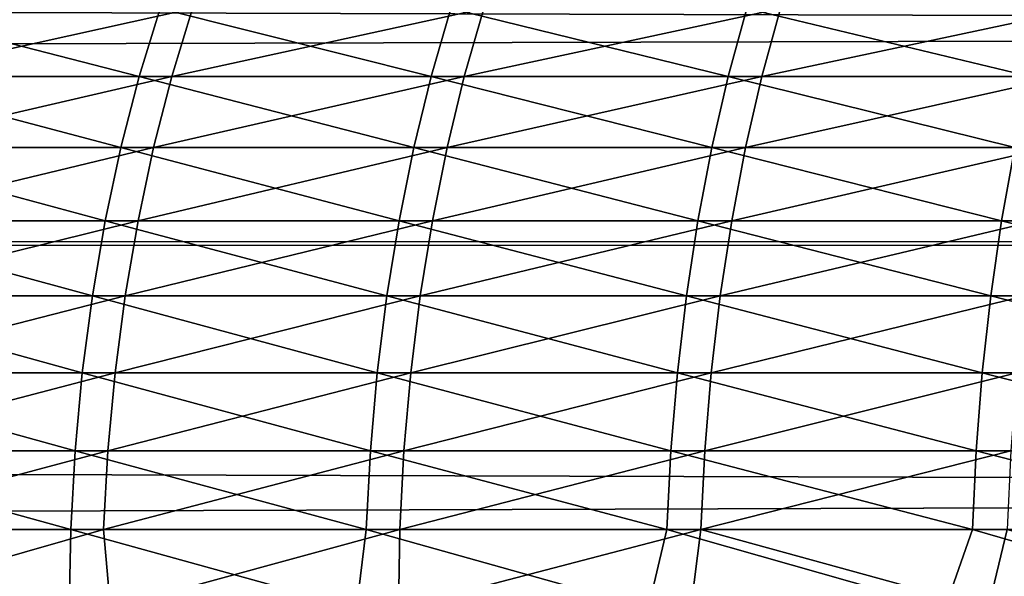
# Model space of a CAD drawing. Header units: millimetres. Extents: x -184 to 165, y -135 to 242.
# Tile 925 of 1056: x -103.992 to -103.105, y 5.229 to 5.731. Entities that reach past the tile are written whole.
import ezdxf

# ---------------------------------------------------------------- set-up
doc = ezdxf.new("R2010")
doc.units = ezdxf.units.MM
doc.header["$LTSCALE"] = 41.718519
for name, color, linetype in [('384', 7, 'CONTINUOUS'), ('386', 7, 'CONTINUOUS'), ('431', 7, 'CONTINUOUS'), ('432', 7, 'CONTINUOUS')]:
    doc.layers.add(name, color=color, linetype=linetype)

msp = doc.modelspace()

# ---------------------------------------------------------------- linework, layer by layer
at = {"layer": '384', "linetype": 'CONTINUOUS'}
for points in [[(-34.8031, 5.99816, 60), (-34.41413, 5.55084, 60), (-162.7873, 5.89476, 60), (-34.8031, 5.99816, 60)], [(-162.7873, 5.89476, 60), (-34.41413, 5.55084, 60), (-163.12331, 5.50745, 60), (-162.7873, 5.89476, 60)], [(-34.41413, 5.55084, 60), (-34.02788, 5.10033, 60), (-163.12331, 5.50745, 60), (-34.41413, 5.55084, 60)], [(-163.12331, 5.50745, 60), (-34.02788, 5.10033, 60), (-163.45695, 5.11815, 60), (-163.12331, 5.50745, 60)]]:
    msp.add_3dface(points, dxfattribs=at)
at = {"layer": '386', "linetype": 'CONTINUOUS'}
for points in [[(-34.7127, 5.89476, 63), (-162.6969, 5.99816, 63), (-163.08587, 5.55084, 63), (-34.7127, 5.89476, 63)], [(-34.37669, 5.50745, 63), (-34.7127, 5.89476, 63), (-163.08587, 5.55084, 63), (-34.37669, 5.50745, 63)], [(-34.37669, 5.50745, 63), (-163.08587, 5.55084, 63), (-163.47212, 5.10033, 63), (-34.37669, 5.50745, 63)], [(-34.04305, 5.11815, 63), (-34.37669, 5.50745, 63), (-163.47212, 5.10033, 63), (-34.04305, 5.11815, 63)]]:
    msp.add_3dface(points, dxfattribs=at)
at = {"layer": '431', "linetype": 'CONTINUOUS'}
for points in [[(-103.86573, 5.74106, 8.43702), (-103.88452, 5.67962, 8.4683), (-103.62132, 5.67962, 8.62087), (-103.86573, 5.74106, 8.43702)], [(-103.60351, 5.74106, 8.58902), (-103.86573, 5.74106, 8.43702), (-103.62132, 5.67962, 8.62087), (-103.60351, 5.74106, 8.58902)], [(-103.35356, 5.67962, 8.76525), (-103.60351, 5.74106, 8.58902), (-103.62132, 5.67962, 8.62087), (-103.35356, 5.67962, 8.76525)], [(-103.33673, 5.74106, 8.73287), (-103.60351, 5.74106, 8.58902), (-103.35356, 5.67962, 8.76525), (-103.33673, 5.74106, 8.73287)], [(-103.08147, 5.67962, 8.90132), (-103.33673, 5.74106, 8.73287), (-103.35356, 5.67962, 8.76525), (-103.08147, 5.67962, 8.90132)], [(-103.06565, 5.74106, 8.86844), (-103.33673, 5.74106, 8.73287), (-103.08147, 5.67962, 8.90132), (-103.06565, 5.74106, 8.86844)], [(-103.88452, 5.67962, 8.4683), (-103.90099, 5.61574, 8.49575), (-103.63695, 5.61574, 8.6488), (-103.88452, 5.67962, 8.4683)], [(-103.62132, 5.67962, 8.62087), (-103.88452, 5.67962, 8.4683), (-103.63695, 5.61574, 8.6488), (-103.62132, 5.67962, 8.62087)], [(-103.36831, 5.61574, 8.79366), (-103.62132, 5.67962, 8.62087), (-103.63695, 5.61574, 8.6488), (-103.36831, 5.61574, 8.79366)], [(-103.35356, 5.67962, 8.76525), (-103.62132, 5.67962, 8.62087), (-103.36831, 5.61574, 8.79366), (-103.35356, 5.67962, 8.76525)], [(-103.09534, 5.61574, 8.93017), (-103.35356, 5.67962, 8.76525), (-103.36831, 5.61574, 8.79366), (-103.09534, 5.61574, 8.93017)], [(-103.08147, 5.67962, 8.90132), (-103.35356, 5.67962, 8.76525), (-103.09534, 5.61574, 8.93017), (-103.08147, 5.67962, 8.90132)], [(-103.90099, 5.61574, 8.49575), (-103.91508, 5.54973, 8.51921), (-103.6503, 5.54973, 8.67269), (-103.90099, 5.61574, 8.49575)], [(-103.63695, 5.61574, 8.6488), (-103.90099, 5.61574, 8.49575), (-103.6503, 5.54973, 8.67269), (-103.63695, 5.61574, 8.6488)], [(-103.38093, 5.54973, 8.81794), (-103.63695, 5.61574, 8.6488), (-103.6503, 5.54973, 8.67269), (-103.38093, 5.54973, 8.81794)], [(-103.36831, 5.61574, 8.79366), (-103.63695, 5.61574, 8.6488), (-103.38093, 5.54973, 8.81794), (-103.36831, 5.61574, 8.79366)], [(-103.10721, 5.54973, 8.95483), (-103.36831, 5.61574, 8.79366), (-103.38093, 5.54973, 8.81794), (-103.10721, 5.54973, 8.95483)], [(-103.09534, 5.61574, 8.93017), (-103.36831, 5.61574, 8.79366), (-103.10721, 5.54973, 8.95483), (-103.09534, 5.61574, 8.93017)], [(-102.8294, 5.54973, 9.08322), (-103.09534, 5.61574, 8.93017), (-103.10721, 5.54973, 8.95483), (-102.8294, 5.54973, 9.08322)], [(-103.91508, 5.54973, 8.51921), (-103.9267, 5.48194, 8.53857), (-103.66133, 5.48194, 8.6924), (-103.91508, 5.54973, 8.51921)], [(-103.6503, 5.54973, 8.67269), (-103.91508, 5.54973, 8.51921), (-103.66133, 5.48194, 8.6924), (-103.6503, 5.54973, 8.67269)], [(-103.39134, 5.48194, 8.83798), (-103.6503, 5.54973, 8.67269), (-103.66133, 5.48194, 8.6924), (-103.39134, 5.48194, 8.83798)], [(-103.38093, 5.54973, 8.81794), (-103.6503, 5.54973, 8.67269), (-103.39134, 5.48194, 8.83798), (-103.38093, 5.54973, 8.81794)], [(-103.117, 5.48194, 8.97518), (-103.38093, 5.54973, 8.81794), (-103.39134, 5.48194, 8.83798), (-103.117, 5.48194, 8.97518)], [(-103.10721, 5.54973, 8.95483), (-103.38093, 5.54973, 8.81794), (-103.117, 5.48194, 8.97518), (-103.10721, 5.54973, 8.95483)], [(-102.83856, 5.48194, 9.10387), (-103.10721, 5.54973, 8.95483), (-103.117, 5.48194, 8.97518), (-102.83856, 5.48194, 9.10387)], [(-102.8294, 5.54973, 9.08322), (-103.10721, 5.54973, 8.95483), (-102.83856, 5.48194, 9.10387), (-102.8294, 5.54973, 9.08322)], [(-103.9267, 5.48194, 8.53857), (-103.93581, 5.4127, 8.55373), (-103.66996, 5.4127, 8.70783), (-103.9267, 5.48194, 8.53857)], [(-103.66133, 5.48194, 8.6924), (-103.9267, 5.48194, 8.53857), (-103.66996, 5.4127, 8.70783), (-103.66133, 5.48194, 8.6924)], [(-103.39949, 5.4127, 8.85367), (-103.66133, 5.48194, 8.6924), (-103.66996, 5.4127, 8.70783), (-103.39949, 5.4127, 8.85367)], [(-103.39134, 5.48194, 8.83798), (-103.66133, 5.48194, 8.6924), (-103.39949, 5.4127, 8.85367), (-103.39134, 5.48194, 8.83798)], [(-103.12466, 5.4127, 8.99112), (-103.39134, 5.48194, 8.83798), (-103.39949, 5.4127, 8.85367), (-103.12466, 5.4127, 8.99112)], [(-103.117, 5.48194, 8.97518), (-103.39134, 5.48194, 8.83798), (-103.12466, 5.4127, 8.99112), (-103.117, 5.48194, 8.97518)], [(-102.84573, 5.4127, 9.12003), (-103.117, 5.48194, 8.97518), (-103.12466, 5.4127, 8.99112), (-102.84573, 5.4127, 9.12003)], [(-102.83856, 5.48194, 9.10387), (-103.117, 5.48194, 8.97518), (-102.84573, 5.4127, 9.12003), (-102.83856, 5.48194, 9.10387)], [(-103.93581, 5.4127, 8.55373), (-103.94234, 5.34239, 8.56462), (-103.67616, 5.34239, 8.71891), (-103.93581, 5.4127, 8.55373)], [(-103.66996, 5.4127, 8.70783), (-103.93581, 5.4127, 8.55373), (-103.67616, 5.34239, 8.71891), (-103.66996, 5.4127, 8.70783)], [(-103.40534, 5.34239, 8.86494), (-103.66996, 5.4127, 8.70783), (-103.67616, 5.34239, 8.71891), (-103.40534, 5.34239, 8.86494)], [(-103.39949, 5.4127, 8.85367), (-103.66996, 5.4127, 8.70783), (-103.40534, 5.34239, 8.86494), (-103.39949, 5.4127, 8.85367)], [(-103.13016, 5.34239, 9.00256), (-103.39949, 5.4127, 8.85367), (-103.40534, 5.34239, 8.86494), (-103.13016, 5.34239, 9.00256)], [(-103.12466, 5.4127, 8.99112), (-103.39949, 5.4127, 8.85367), (-103.13016, 5.34239, 9.00256), (-103.12466, 5.4127, 8.99112)], [(-102.85088, 5.34239, 9.13163), (-103.12466, 5.4127, 8.99112), (-103.13016, 5.34239, 9.00256), (-102.85088, 5.34239, 9.13163)], [(-102.84573, 5.4127, 9.12003), (-103.12466, 5.4127, 8.99112), (-102.85088, 5.34239, 9.13163), (-102.84573, 5.4127, 9.12003)], [(-103.94234, 5.34239, 8.56462), (-103.94628, 5.27134, 8.57117), (-103.67989, 5.27134, 8.72558), (-103.94234, 5.34239, 8.56462)], [(-103.67616, 5.34239, 8.71891), (-103.94234, 5.34239, 8.56462), (-103.67989, 5.27134, 8.72558), (-103.67616, 5.34239, 8.71891)], [(-103.40887, 5.27134, 8.87172), (-103.67616, 5.34239, 8.71891), (-103.67989, 5.27134, 8.72558), (-103.40887, 5.27134, 8.87172)], [(-103.40534, 5.34239, 8.86494), (-103.67616, 5.34239, 8.71891), (-103.40887, 5.27134, 8.87172), (-103.40534, 5.34239, 8.86494)], [(-103.13347, 5.27134, 9.00944), (-103.40534, 5.34239, 8.86494), (-103.40887, 5.27134, 8.87172), (-103.13347, 5.27134, 9.00944)], [(-103.13016, 5.34239, 9.00256), (-103.40534, 5.34239, 8.86494), (-103.13347, 5.27134, 9.00944), (-103.13016, 5.34239, 9.00256)], [(-102.85397, 5.27134, 9.13862), (-103.13016, 5.34239, 9.00256), (-103.13347, 5.27134, 9.00944), (-102.85397, 5.27134, 9.13862)], [(-102.85088, 5.34239, 9.13163), (-103.13016, 5.34239, 9.00256), (-102.85397, 5.27134, 9.13862), (-102.85088, 5.34239, 9.13163)], [(-103.94759, 5.2, 8.57335), (-103.68881, 5.2, 8.72351), (-103.94628, 5.27134, 8.57117), (-103.94759, 5.2, 8.57335)], [(-103.94628, 5.27134, 8.57117), (-103.68881, 5.2, 8.72351), (-103.67989, 5.27134, 8.72558), (-103.94628, 5.27134, 8.57117)], [(-103.68881, 5.2, 8.72351), (-103.42565, 5.2, 8.86585), (-103.67989, 5.27134, 8.72558), (-103.68881, 5.2, 8.72351)], [(-103.42565, 5.2, 8.86585), (-103.40887, 5.27134, 8.87172), (-103.67989, 5.27134, 8.72558), (-103.42565, 5.2, 8.86585)], [(-103.42565, 5.2, 8.86585), (-103.15836, 5.2, 9.00026), (-103.40887, 5.27134, 8.87172), (-103.42565, 5.2, 8.86585)], [(-103.15836, 5.2, 9.00026), (-103.13347, 5.27134, 9.00944), (-103.40887, 5.27134, 8.87172), (-103.15836, 5.2, 9.00026)], [(-103.15836, 5.2, 9.00026), (-102.88716, 5.2, 9.12662), (-103.13347, 5.27134, 9.00944), (-103.15836, 5.2, 9.00026)], [(-102.88716, 5.2, 9.12662), (-102.85397, 5.27134, 9.13862), (-103.13347, 5.27134, 9.00944), (-102.88716, 5.2, 9.12662)]]:
    msp.add_3dface(points, dxfattribs=at)
at = {"layer": '432', "linetype": 'CONTINUOUS'}
for points in [[(-103.88452, 5.67962, 8.4683), (-104.12315, 5.74106, 8.27702), (-104.14289, 5.67962, 8.30771), (-103.88452, 5.67962, 8.4683)], [(-103.88452, 5.67962, 8.4683), (-103.86573, 5.74106, 8.43702), (-104.12315, 5.74106, 8.27702), (-103.88452, 5.67962, 8.4683)], [(-104.09452, 5.74106, -8.29536), (-103.83655, 5.74106, -8.45447), (-104.11415, 5.67962, -8.32612), (-104.09452, 5.74106, -8.29536)], [(-104.11415, 5.67962, -8.32612), (-103.83655, 5.74106, -8.45447), (-103.85523, 5.67962, -8.48582), (-104.11415, 5.67962, -8.32612)], [(-103.83655, 5.74106, -8.45447), (-103.57381, 5.74106, -8.60556), (-103.85523, 5.67962, -8.48582), (-103.83655, 5.74106, -8.45447)], [(-103.85523, 5.67962, -8.48582), (-103.57381, 5.74106, -8.60556), (-103.59151, 5.67962, -8.63747), (-103.85523, 5.67962, -8.48582)], [(-103.57381, 5.74106, -8.60556), (-103.30654, 5.74106, -8.74849), (-103.59151, 5.67962, -8.63747), (-103.57381, 5.74106, -8.60556)], [(-103.59151, 5.67962, -8.63747), (-103.30654, 5.74106, -8.74849), (-103.32325, 5.67962, -8.78093), (-103.59151, 5.67962, -8.63747)], [(-103.30654, 5.74106, -8.74849), (-103.03499, 5.74106, -8.88312), (-103.32325, 5.67962, -8.78093), (-103.30654, 5.74106, -8.74849)], [(-103.32325, 5.67962, -8.78093), (-103.03499, 5.74106, -8.88312), (-103.05069, 5.67962, -8.91606), (-103.32325, 5.67962, -8.78093)], [(-103.90099, 5.61574, 8.49575), (-104.14289, 5.67962, 8.30771), (-104.1602, 5.61574, 8.33463), (-103.90099, 5.61574, 8.49575)], [(-103.90099, 5.61574, 8.49575), (-103.88452, 5.67962, 8.4683), (-104.14289, 5.67962, 8.30771), (-103.90099, 5.61574, 8.49575)], [(-104.11415, 5.67962, -8.32612), (-103.85523, 5.67962, -8.48582), (-104.13137, 5.61574, -8.3531), (-104.11415, 5.67962, -8.32612)], [(-104.13137, 5.61574, -8.3531), (-103.85523, 5.67962, -8.48582), (-103.87161, 5.61574, -8.51332), (-104.13137, 5.61574, -8.3531)], [(-103.85523, 5.67962, -8.48582), (-103.59151, 5.67962, -8.63747), (-103.87161, 5.61574, -8.51332), (-103.85523, 5.67962, -8.48582)], [(-103.87161, 5.61574, -8.51332), (-103.59151, 5.67962, -8.63747), (-103.60704, 5.61574, -8.66546), (-103.87161, 5.61574, -8.51332)], [(-103.59151, 5.67962, -8.63747), (-103.32325, 5.67962, -8.78093), (-103.60704, 5.61574, -8.66546), (-103.59151, 5.67962, -8.63747)], [(-103.60704, 5.61574, -8.66546), (-103.32325, 5.67962, -8.78093), (-103.3379, 5.61574, -8.80939), (-103.60704, 5.61574, -8.66546)], [(-103.32325, 5.67962, -8.78093), (-103.05069, 5.67962, -8.91606), (-103.3379, 5.61574, -8.80939), (-103.32325, 5.67962, -8.78093)], [(-103.3379, 5.61574, -8.80939), (-103.05069, 5.67962, -8.91606), (-103.06447, 5.61574, -8.94495), (-103.3379, 5.61574, -8.80939)], [(-103.91508, 5.54973, 8.51921), (-104.1602, 5.61574, 8.33463), (-104.175, 5.54973, 8.35765), (-103.91508, 5.54973, 8.51921)], [(-103.91508, 5.54973, 8.51921), (-103.90099, 5.61574, 8.49575), (-104.1602, 5.61574, 8.33463), (-103.91508, 5.54973, 8.51921)], [(-104.13137, 5.61574, -8.3531), (-103.87161, 5.61574, -8.51332), (-104.1461, 5.54973, -8.37617), (-104.13137, 5.61574, -8.3531)], [(-104.1461, 5.54973, -8.37617), (-103.87161, 5.61574, -8.51332), (-103.88562, 5.54973, -8.53683), (-104.1461, 5.54973, -8.37617)], [(-103.87161, 5.61574, -8.51332), (-103.60704, 5.61574, -8.66546), (-103.88562, 5.54973, -8.53683), (-103.87161, 5.61574, -8.51332)], [(-103.88562, 5.54973, -8.53683), (-103.60704, 5.61574, -8.66546), (-103.62031, 5.54973, -8.68939), (-103.88562, 5.54973, -8.53683)], [(-103.60704, 5.61574, -8.66546), (-103.3379, 5.61574, -8.80939), (-103.62031, 5.54973, -8.68939), (-103.60704, 5.61574, -8.66546)], [(-103.62031, 5.54973, -8.68939), (-103.3379, 5.61574, -8.80939), (-103.35044, 5.54973, -8.83371), (-103.62031, 5.54973, -8.68939)], [(-103.3379, 5.61574, -8.80939), (-103.06447, 5.61574, -8.94495), (-103.35044, 5.54973, -8.83371), (-103.3379, 5.61574, -8.80939)], [(-103.35044, 5.54973, -8.83371), (-103.06447, 5.61574, -8.94495), (-103.07624, 5.54973, -8.96966), (-103.35044, 5.54973, -8.83371)], [(-103.9267, 5.48194, 8.53857), (-104.175, 5.54973, 8.35765), (-104.18722, 5.48194, 8.37664), (-103.9267, 5.48194, 8.53857)], [(-103.9267, 5.48194, 8.53857), (-103.91508, 5.54973, 8.51921), (-104.175, 5.54973, 8.35765), (-103.9267, 5.48194, 8.53857)], [(-104.1461, 5.54973, -8.37617), (-103.88562, 5.54973, -8.53683), (-104.15825, 5.48194, -8.39521), (-104.1461, 5.54973, -8.37617)], [(-104.15825, 5.48194, -8.39521), (-103.88562, 5.54973, -8.53683), (-103.89717, 5.48194, -8.55623), (-104.15825, 5.48194, -8.39521)], [(-103.88562, 5.54973, -8.53683), (-103.62031, 5.54973, -8.68939), (-103.89717, 5.48194, -8.55623), (-103.88562, 5.54973, -8.53683)], [(-103.89717, 5.48194, -8.55623), (-103.62031, 5.54973, -8.68939), (-103.63127, 5.48194, -8.70914), (-103.89717, 5.48194, -8.55623)], [(-103.62031, 5.54973, -8.68939), (-103.35044, 5.54973, -8.83371), (-103.63127, 5.48194, -8.70914), (-103.62031, 5.54973, -8.68939)], [(-103.63127, 5.48194, -8.70914), (-103.35044, 5.54973, -8.83371), (-103.36078, 5.48194, -8.85379), (-103.63127, 5.48194, -8.70914)], [(-103.35044, 5.54973, -8.83371), (-103.07624, 5.54973, -8.96966), (-103.36078, 5.48194, -8.85379), (-103.35044, 5.54973, -8.83371)], [(-103.36078, 5.48194, -8.85379), (-103.07624, 5.54973, -8.96966), (-103.08596, 5.48194, -8.99004), (-103.36078, 5.48194, -8.85379)], [(-103.93581, 5.4127, 8.55373), (-104.18722, 5.48194, 8.37664), (-104.19678, 5.4127, 8.39152), (-103.93581, 5.4127, 8.55373)], [(-103.93581, 5.4127, 8.55373), (-103.9267, 5.48194, 8.53857), (-104.18722, 5.48194, 8.37664), (-103.93581, 5.4127, 8.55373)], [(-104.15825, 5.48194, -8.39521), (-103.89717, 5.48194, -8.55623), (-104.16776, 5.4127, -8.41011), (-104.15825, 5.48194, -8.39521)], [(-104.16776, 5.4127, -8.41011), (-103.89717, 5.48194, -8.55623), (-103.90622, 5.4127, -8.57142), (-104.16776, 5.4127, -8.41011)], [(-103.89717, 5.48194, -8.55623), (-103.63127, 5.48194, -8.70914), (-103.90622, 5.4127, -8.57142), (-103.89717, 5.48194, -8.55623)], [(-103.90622, 5.4127, -8.57142), (-103.63127, 5.48194, -8.70914), (-103.63985, 5.4127, -8.72461), (-103.90622, 5.4127, -8.57142)], [(-103.63127, 5.48194, -8.70914), (-103.36078, 5.48194, -8.85379), (-103.63985, 5.4127, -8.72461), (-103.63127, 5.48194, -8.70914)], [(-103.63985, 5.4127, -8.72461), (-103.36078, 5.48194, -8.85379), (-103.36888, 5.4127, -8.86951), (-103.63985, 5.4127, -8.72461)], [(-103.36078, 5.48194, -8.85379), (-103.08596, 5.48194, -8.99004), (-103.36888, 5.4127, -8.86951), (-103.36078, 5.48194, -8.85379)], [(-103.36888, 5.4127, -8.86951), (-103.08596, 5.48194, -8.99004), (-103.09357, 5.4127, -9.006), (-103.36888, 5.4127, -8.86951)], [(-103.94234, 5.34239, 8.56462), (-104.19678, 5.4127, 8.39152), (-104.20365, 5.34239, 8.4022), (-103.94234, 5.34239, 8.56462)], [(-103.94234, 5.34239, 8.56462), (-103.93581, 5.4127, 8.55373), (-104.19678, 5.4127, 8.39152), (-103.94234, 5.34239, 8.56462)], [(-104.16776, 5.4127, -8.41011), (-103.90622, 5.4127, -8.57142), (-104.17459, 5.34239, -8.42081), (-104.16776, 5.4127, -8.41011)], [(-104.17459, 5.34239, -8.42081), (-103.90622, 5.4127, -8.57142), (-103.91272, 5.34239, -8.58233), (-104.17459, 5.34239, -8.42081)], [(-103.90622, 5.4127, -8.57142), (-103.63985, 5.4127, -8.72461), (-103.91272, 5.34239, -8.58233), (-103.90622, 5.4127, -8.57142)], [(-103.91272, 5.34239, -8.58233), (-103.63985, 5.4127, -8.72461), (-103.646, 5.34239, -8.73571), (-103.91272, 5.34239, -8.58233)], [(-103.63985, 5.4127, -8.72461), (-103.36888, 5.4127, -8.86951), (-103.646, 5.34239, -8.73571), (-103.63985, 5.4127, -8.72461)], [(-103.646, 5.34239, -8.73571), (-103.36888, 5.4127, -8.86951), (-103.37469, 5.34239, -8.8808), (-103.646, 5.34239, -8.73571)], [(-103.36888, 5.4127, -8.86951), (-103.09357, 5.4127, -9.006), (-103.37469, 5.34239, -8.8808), (-103.36888, 5.4127, -8.86951)], [(-103.37469, 5.34239, -8.8808), (-103.09357, 5.4127, -9.006), (-103.09903, 5.34239, -9.01746), (-103.37469, 5.34239, -8.8808)], [(-103.94628, 5.27134, 8.57117), (-104.20365, 5.34239, 8.4022), (-104.20778, 5.27134, 8.40862), (-103.94628, 5.27134, 8.57117)], [(-103.94628, 5.27134, 8.57117), (-103.94234, 5.34239, 8.56462), (-104.20365, 5.34239, 8.4022), (-103.94628, 5.27134, 8.57117)], [(-104.17459, 5.34239, -8.42081), (-103.91272, 5.34239, -8.58233), (-104.1787, 5.27134, -8.42725), (-104.17459, 5.34239, -8.42081)], [(-104.1787, 5.27134, -8.42725), (-103.91272, 5.34239, -8.58233), (-103.91663, 5.27134, -8.5889), (-104.1787, 5.27134, -8.42725)], [(-103.91272, 5.34239, -8.58233), (-103.646, 5.34239, -8.73571), (-103.91663, 5.27134, -8.5889), (-103.91272, 5.34239, -8.58233)], [(-103.91663, 5.27134, -8.5889), (-103.646, 5.34239, -8.73571), (-103.64971, 5.27134, -8.74239), (-103.91663, 5.27134, -8.5889)], [(-103.646, 5.34239, -8.73571), (-103.37469, 5.34239, -8.8808), (-103.64971, 5.27134, -8.74239), (-103.646, 5.34239, -8.73571)], [(-103.64971, 5.27134, -8.74239), (-103.37469, 5.34239, -8.8808), (-103.37819, 5.27134, -8.88759), (-103.64971, 5.27134, -8.74239)], [(-103.37469, 5.34239, -8.8808), (-103.09903, 5.34239, -9.01746), (-103.37819, 5.27134, -8.88759), (-103.37469, 5.34239, -8.8808)], [(-103.37819, 5.27134, -8.88759), (-103.09903, 5.34239, -9.01746), (-103.10232, 5.27134, -9.02436), (-103.37819, 5.27134, -8.88759)], [(-104.20176, 5.2, 8.41552), (-103.94759, 5.2, 8.57335), (-104.20778, 5.27134, 8.40862), (-104.20176, 5.2, 8.41552)], [(-103.94759, 5.2, 8.57335), (-103.94628, 5.27134, 8.57117), (-104.20778, 5.27134, 8.40862), (-103.94759, 5.2, 8.57335)], [(-104.16523, 5.2, -8.43886), (-104.1787, 5.27134, -8.42725), (-103.91663, 5.27134, -8.5889), (-104.16523, 5.2, -8.43886)], [(-103.91037, 5.2, -8.59558), (-104.16523, 5.2, -8.43886), (-103.91663, 5.27134, -8.5889), (-103.91037, 5.2, -8.59558)], [(-103.91037, 5.2, -8.59558), (-103.91663, 5.27134, -8.5889), (-103.64971, 5.27134, -8.74239), (-103.91037, 5.2, -8.59558)], [(-103.65095, 5.2, -8.74462), (-103.91037, 5.2, -8.59558), (-103.64971, 5.27134, -8.74239), (-103.65095, 5.2, -8.74462)], [(-103.38718, 5.2, -8.88582), (-103.65095, 5.2, -8.74462), (-103.37819, 5.27134, -8.88759), (-103.38718, 5.2, -8.88582)], [(-103.65095, 5.2, -8.74462), (-103.64971, 5.27134, -8.74239), (-103.37819, 5.27134, -8.88759), (-103.65095, 5.2, -8.74462)], [(-103.1193, 5.2, -9.01907), (-103.38718, 5.2, -8.88582), (-103.37819, 5.27134, -8.88759), (-103.1193, 5.2, -9.01907)], [(-103.1193, 5.2, -9.01907), (-103.37819, 5.27134, -8.88759), (-103.10232, 5.27134, -9.02436), (-103.1193, 5.2, -9.01907)], [(-102.84756, 5.2, -9.14425), (-103.1193, 5.2, -9.01907), (-103.10232, 5.27134, -9.02436), (-102.84756, 5.2, -9.14425)]]:
    msp.add_3dface(points, dxfattribs=at)

doc.saveas('drawing.dxf')
